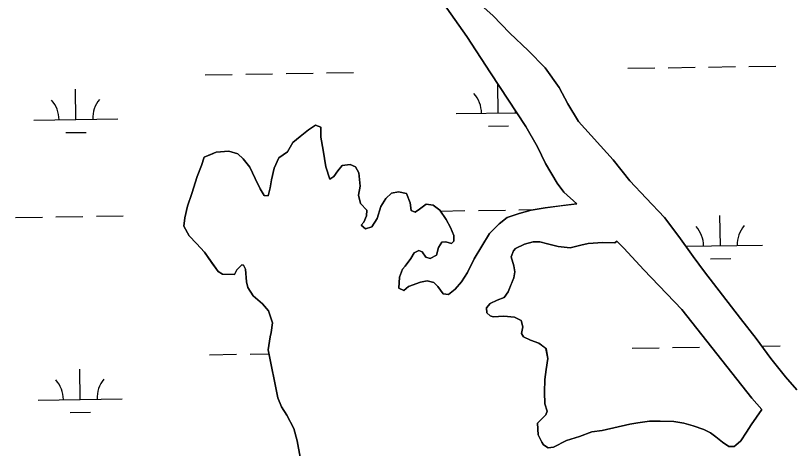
# Model space of a CAD drawing. Extents: x 3823584 to 3861785, y 301729 to 327625.
# Drawn here: x 3844213 to 3845138, y 309423 to 309938 of the extents above; entities that cross this region are included whole.
import ezdxf

# ---------------------------------------------------------------- set-up
doc = ezdxf.new("R2010")
doc.units = 0
doc.layers.add('V-TOPO-SHOR', color=7, linetype='Continuous')
doc.layers.add('V-WETL-SWMP', color=7, linetype='Continuous')

msp = doc.modelspace()

# ---------------------------------------------------------------- linework, layer by layer
at = {"layer": 'V-TOPO-SHOR'}
for points in [[(3844879.86, 309713.84), (3844864.5, 309727.95), (3844856.36, 309738.6), (3844842.65, 309761.69), (3844832.9, 309781.84), (3844818.99, 309805.72), (3844777.07, 309869.66), (3844749.26, 309912.69), (3844725.43, 309946.63), (3844699.03, 309979.97), (3844673.24, 310010.34), (3844643.08, 310044.07), (3844615.31, 310072.46), (3844567.08, 310132.83), (3844544.06, 310162.42), (3844523.39, 310196.17), (3844505.71, 310221.43), (3844485.47, 310248.06)], [(3844738.79, 309974.75), (3844780.03, 309937.7), (3844800.27, 309916.8), (3844821.88, 309896.29), (3844842.11, 309875.4), (3844858.79, 309852.31), (3844868.93, 309832.76), (3844881.65, 309811.64), (3844922.92, 309766.28), (3844942.57, 309741.43), (3844962.01, 309720.72), (3844984.02, 309697.65), (3845000.9, 309674.96), (3845017.78, 309651.29), (3845031.48, 309633.13), (3845074.16, 309577.69), (3845092.62, 309554.02), (3845110.29, 309529.95), (3845127.56, 309508.45), (3845141.25, 309492.87)], [(3844413.07, 309687.42), (3844414.1, 309697.42), (3844417.21, 309711.1), (3844422.43, 309726.38), (3844428.68, 309746.39), (3844433.9, 309759.55), (3844437.03, 309769.56), (3844444.91, 309772.73), (3844451.21, 309775.38), (3844466.46, 309776.48), (3844477, 309773.36), (3844483.33, 309767.59), (3844491.25, 309757.62), (3844497.6, 309743.96), (3844503.42, 309731.88), (3844508.18, 309724), (3844512.92, 309723.49), (3844515.52, 309732.97), (3844517.07, 309742.44), (3844520.18, 309756.13), (3844525.93, 309768.77), (3844535.91, 309775.64), (3844542.19, 309786.7), (3844551.11, 309794.09), (3844561.08, 309802.01), (3844569.48, 309807.3), (3844575.8, 309805.21), (3844575.83, 309793.11), (3844578.51, 309777.87), (3844581.73, 309757.89), (3844586.5, 309743.17), (3844591.23, 309746.34), (3844595.94, 309753.2), (3844601.18, 309759.52), (3844610.65, 309760.6), (3844616.97, 309757.99), (3844620.68, 309750.64), (3844622.3, 309734.86), (3844620.23, 309724.34), (3844622.89, 309714.35), (3844630.27, 309706.48), (3844629.77, 309699.64), (3844626.63, 309692.26), (3844623.49, 309688.57), (3844628.76, 309684.38), (3844636.12, 309686.51), (3844642.4, 309696.52), (3844647.1, 309710.74), (3844652.85, 309720.22), (3844659.67, 309726.56), (3844668.09, 309728.16), (3844677.56, 309726.08), (3844681.8, 309715.05), (3844682.88, 309706.11), (3844687.62, 309704.02), (3844692.87, 309707.72), (3844700.74, 309713.53), (3844709.16, 309712.5), (3844717.07, 309706.21), (3844724.47, 309695.19), (3844729.76, 309685.73), (3844733.47, 309676.27), (3844733.49, 309669.44), (3844730.87, 309666.8), (3844724.02, 309668.88), (3844719.29, 309668.34), (3844715.63, 309662.02), (3844713.02, 309653.07), (3844705.67, 309648.84), (3844700.41, 309650.4), (3844696.18, 309656.7), (3844691.96, 309658.26), (3844686.71, 309655.62), (3844682.52, 309648.77), (3844675.71, 309639.81), (3844672.57, 309636.11), (3844668.91, 309626.63), (3844668.43, 309613.48), (3844674.22, 309610.87), (3844679.99, 309615.62), (3844694.18, 309620.92), (3844702.07, 309622.53), (3844709.96, 309620.44), (3844714.71, 309615.72), (3844721.05, 309606.8), (3844727.37, 309606.29), (3844735.24, 309612.63), (3844742.58, 309621.07), (3844749.91, 309632.14), (3844757.75, 309648.47), (3844776.07, 309678.51), (3844787.61, 309690.11), (3844797.06, 309697.5), (3844811.25, 309702.28), (3844825.44, 309706.53), (3844842.26, 309709.21), (3844859.62, 309711.37), (3844879.83, 309713.87)], [(3844551.19, 309412.71), (3844547.45, 309432.16), (3844543.72, 309446.88), (3844535.26, 309462.64), (3844528.92, 309472.61), (3844524.68, 309483.12), (3844512.93, 309540.42), (3844515.52, 309555.69), (3844516.55, 309560.95), (3844518.1, 309572.53), (3844513.32, 309586.72), (3844506.46, 309595.11), (3844495.38, 309604.55), (3844489.04, 309614.53), (3844487.44, 309621.36), (3844486.35, 309636.09), (3844483.7, 309640.81), (3844481.6, 309641.33), (3844475.83, 309635.53), (3844473.21, 309629.73), (3844459.01, 309630.22), (3844453.74, 309633.36), (3844446.34, 309643.86), (3844437.36, 309656.46), (3844427.86, 309666.95), (3844419.42, 309675.87), (3844413.07, 309687.42)], [(3844927.46, 309669.63), (3844924.83, 309667.52), (3844910.63, 309668), (3844893.27, 309666.9), (3844884.34, 309664.77), (3844871.72, 309661.58), (3844857.51, 309663.11), (3844844.88, 309666.23), (3844835.93, 309668.83), (3844828.04, 309668.81), (3844817.52, 309666.15), (3844807.02, 309660.85), (3844804.4, 309658.22), (3844801.79, 309650.85), (3844804.98, 309640.33), (3844806.05, 309632.97), (3844805.02, 309626.13), (3844801.89, 309618.23), (3844798.23, 309609.28), (3844793.52, 309602.43), (3844785.11, 309599.24), (3844776.7, 309595.54), (3844772.51, 309590.26), (3844773.05, 309584.48), (3844776.75, 309580.81), (3844780.43, 309579.77), (3844793.06, 309580.33), (3844805.69, 309579.32), (3844813.59, 309575.13), (3844815.71, 309567.77), (3844814.16, 309559.88), (3844816.27, 309555.67), (3844824.7, 309552.02), (3844834.71, 309548.36), (3844843.15, 309542.08), (3844845.29, 309529.98), (3844843.22, 309516.83), (3844841.68, 309505.25), (3844841.2, 309489.99), (3844841.76, 309476.32), (3844844.42, 309467.38), (3844842.85, 309463.17), (3844832.89, 309453.15), (3844833.43, 309446.31), (3844833.98, 309439.47), (3844838.21, 309430.54), (3844840.33, 309427.39), (3844845.6, 309423.72), (3844851.91, 309424.79), (3844867.67, 309432.73), (3844882.91, 309437.51), (3844897.62, 309442.82), (3844909.72, 309444.43), (3844942.83, 309451.89), (3844952.3, 309453.5), (3844965.97, 309455.64), (3844978.6, 309455.68), (3844994.91, 309455.2), (3845007.01, 309453.14), (3845018.07, 309450.01), (3845030.71, 309445.84), (3845038.61, 309441.66), (3845044.93, 309436.94), (3845052.84, 309430.65), (3845060.22, 309425.41), (3845066.54, 309425.43), (3845068.64, 309427.02), (3845074.41, 309432.29), (3845081.21, 309442.31), (3845086.98, 309451.27), (3845099.51, 309469.4)], [(3845099.51, 309469.4), (3845087.83, 309482.88), (3845004.66, 309588.42), (3844959.24, 309635.55), (3844935.63, 309661.38), (3844927.46, 309669.63)]]:
    msp.add_lwpolyline(points, dxfattribs=at)
at = {"layer": 'V-WETL-SWMP'}
for p, q in [((3844725.43, 309946.63), (3844749.26, 309912.69)), ((3844800.27, 309916.8), (3844780.03, 309937.7)), ((3844821.88, 309896.3), (3844800.27, 309916.8)), ((3844749.26, 309912.69), (3844777.07, 309869.67)), ((3844842.11, 309875.4), (3844821.88, 309896.3)), ((3845036.26, 309876.48), (3845068.25, 309876.97)), ((3845084.25, 309877.22), (3845116.25, 309877.71)), ((3844438.42, 309867.26), (3844470.42, 309867.75)), ((3844486.42, 309868), (3844518.41, 309868.49)), ((3844534.41, 309868.74), (3844566.41, 309869.23)), ((3844582.4, 309869.48), (3844614.4, 309869.97)), ((3844777.07, 309869.67), (3844818.99, 309805.72)), ((3844858.79, 309852.31), (3844842.11, 309875.4)), ((3844940.27, 309875), (3844972.27, 309875.49)), ((3844988.26, 309875.74), (3845020.26, 309876.23)), ((3844284.63, 309814.14), (3844284.07, 309850.13)), ((3844786.48, 309821.88), (3844785.95, 309856.12)), ((3844868.93, 309832.76), (3844858.79, 309852.31)), ((3844881.65, 309811.64), (3844868.93, 309832.76)), ((3844736.48, 309821.11), (3844808.18, 309822.21)), ((3844234.64, 309813.37), (3844334.62, 309814.91)), ((3844922.92, 309766.29), (3844881.65, 309811.64)), ((3844569.48, 309807.3), (3844561.08, 309802.02)), ((3844575.8, 309805.22), (3844569.48, 309807.3)), ((3844575.83, 309793.12), (3844575.8, 309805.22)), ((3844774.72, 309806.26), (3844798.71, 309806.63)), ((3844818.99, 309805.72), (3844832.9, 309781.84)), ((3844272.87, 309798.52), (3844296.87, 309798.89)), ((3844551.11, 309794.1), (3844542.19, 309786.7)), ((3844561.08, 309802.02), (3844551.11, 309794.1)), ((3844542.19, 309786.7), (3844535.91, 309775.64)), ((3844578.51, 309777.87), (3844575.83, 309793.12)), ((3844451.21, 309775.39), (3844437.03, 309769.56)), ((3844466.47, 309776.48), (3844451.21, 309775.39)), ((3844477, 309773.36), (3844466.47, 309776.48)), ((3844535.91, 309775.64), (3844525.93, 309768.77)), ((3844581.73, 309757.89), (3844578.51, 309777.87)), ((3844832.9, 309781.84), (3844842.65, 309761.7)), ((3844437.03, 309769.56), (3844433.9, 309759.55)), ((3844483.33, 309767.59), (3844477, 309773.36)), ((3844491.25, 309757.62), (3844483.33, 309767.59)), ((3844525.93, 309768.77), (3844520.18, 309756.13)), ((3844942.57, 309741.43), (3844922.92, 309766.29)), ((3844433.9, 309759.55), (3844428.68, 309746.39)), ((3844497.6, 309743.96), (3844491.25, 309757.62)), ((3844520.18, 309756.13), (3844517.07, 309742.44)), ((3844586.5, 309743.17), (3844581.73, 309757.89)), ((3844601.18, 309759.53), (3844595.94, 309753.2)), ((3844610.65, 309760.61), (3844601.18, 309759.53)), ((3844616.97, 309757.99), (3844610.65, 309760.61)), ((3844620.67, 309750.64), (3844616.97, 309757.99)), ((3844842.65, 309761.7), (3844856.36, 309738.6)), ((3844595.94, 309753.2), (3844591.23, 309746.34)), ((3844622.3, 309734.86), (3844620.67, 309750.64)), ((3844428.68, 309746.39), (3844422.43, 309726.38)), ((3844503.42, 309731.88), (3844497.6, 309743.96)), ((3844517.07, 309742.44), (3844515.52, 309732.97)), ((3844591.23, 309746.34), (3844586.5, 309743.17)), ((3844856.36, 309738.6), (3844864.5, 309727.95)), ((3844962.01, 309720.73), (3844942.57, 309741.43)), ((3844508.18, 309724), (3844503.42, 309731.88)), ((3844515.52, 309732.97), (3844512.91, 309723.49)), ((3844620.23, 309724.34), (3844622.3, 309734.86)), ((3844422.43, 309726.38), (3844417.21, 309711.11)), ((3844512.91, 309723.49), (3844508.18, 309724)), ((3844622.89, 309714.35), (3844620.23, 309724.34)), ((3844652.85, 309720.23), (3844647.1, 309710.74)), ((3844659.67, 309726.56), (3844652.85, 309720.23)), ((3844668.09, 309728.16), (3844659.67, 309726.56)), ((3844677.56, 309726.09), (3844668.09, 309728.16)), ((3844681.8, 309715.05), (3844677.56, 309726.09)), ((3844864.5, 309727.95), (3844879.83, 309713.87)), ((3844984.03, 309697.65), (3844962.01, 309720.73)), ((3844417.21, 309711.11), (3844414.1, 309697.42)), ((3844630.27, 309706.48), (3844622.89, 309714.35)), ((3844647.1, 309710.74), (3844642.4, 309696.52)), ((3844682.88, 309706.11), (3844681.8, 309715.05)), ((3844700.74, 309713.53), (3844692.87, 309707.72)), ((3844709.16, 309712.5), (3844700.74, 309713.53)), ((3844717.07, 309706.21), (3844709.16, 309712.5)), ((3844879.83, 309713.87), (3844842.26, 309709.22)), ((3844629.77, 309699.64), (3844630.27, 309706.48)), ((3844687.62, 309704.02), (3844682.88, 309706.11)), ((3844692.87, 309707.72), (3844687.62, 309704.02)), ((3844724.47, 309695.19), (3844717.07, 309706.21)), ((3844717.64, 309705.37), (3844746.85, 309705.82)), ((3844762.85, 309706.07), (3844794.85, 309706.56)), ((3844811.25, 309702.28), (3844797.06, 309697.51)), ((3844810.85, 309706.81), (3844828.89, 309707.08)), ((3844825.44, 309706.54), (3844811.25, 309702.28)), ((3844842.26, 309709.22), (3844825.44, 309706.54)), ((3844213.01, 309697.59), (3844245.01, 309698.08)), ((3844261, 309698.33), (3844293, 309698.82)), ((3844309, 309699.07), (3844340.99, 309699.56)), ((3844414.1, 309697.42), (3844413.07, 309687.42)), ((3844623.49, 309688.58), (3844626.63, 309692.27)), ((3844626.63, 309692.27), (3844629.77, 309699.64)), ((3844642.4, 309696.52), (3844636.12, 309686.51)), ((3844729.76, 309685.73), (3844724.47, 309695.19)), ((3844797.06, 309697.51), (3844787.61, 309690.12)), ((3845000.9, 309674.96), (3844984.03, 309697.65)), ((3845050.38, 309664.06), (3845049.82, 309700.06)), ((3844413.07, 309687.42), (3844419.42, 309675.87)), ((3844628.76, 309684.38), (3844623.49, 309688.58)), ((3844636.12, 309686.51), (3844628.76, 309684.38)), ((3844733.47, 309676.28), (3844729.76, 309685.73)), ((3844787.61, 309690.12), (3844776.07, 309678.51)), ((3844419.42, 309675.87), (3844427.86, 309666.95)), ((3844733.49, 309669.44), (3844733.47, 309676.28)), ((3844776.07, 309678.51), (3844757.75, 309648.47)), ((3845017.78, 309651.29), (3845000.9, 309674.96)), ((3844427.86, 309666.95), (3844437.36, 309656.46)), ((3844715.63, 309662.02), (3844719.29, 309668.34)), ((3844719.29, 309668.34), (3844724.02, 309668.88)), ((3844724.02, 309668.88), (3844730.87, 309666.8)), ((3844730.87, 309666.8), (3844733.49, 309669.44)), ((3845009.12, 309663.43), (3845100.37, 309664.83)), ((3844437.36, 309656.46), (3844453.74, 309633.36)), ((3844682.52, 309648.77), (3844686.71, 309655.62)), ((3844686.71, 309655.62), (3844691.97, 309658.27)), ((3844691.97, 309658.27), (3844696.18, 309656.7)), ((3844696.18, 309656.7), (3844700.41, 309650.4)), ((3844713.02, 309653.07), (3844715.63, 309662.02)), ((3844675.71, 309639.81), (3844682.52, 309648.77)), ((3844700.41, 309650.4), (3844705.67, 309648.84)), ((3844705.67, 309648.84), (3844713.02, 309653.07)), ((3844757.75, 309648.47), (3844749.91, 309632.14)), ((3845031.48, 309633.13), (3845017.78, 309651.29)), ((3845038.62, 309648.45), (3845062.61, 309648.82)), ((3844475.83, 309635.53), (3844481.6, 309641.33)), ((3844481.6, 309641.33), (3844483.7, 309640.82)), ((3844483.7, 309640.82), (3844486.35, 309636.09)), ((3844486.35, 309636.09), (3844487.44, 309621.36)), ((3844668.91, 309626.64), (3844672.57, 309636.12)), ((3844672.57, 309636.12), (3844675.71, 309639.81)), ((3844453.74, 309633.36), (3844459.01, 309630.22)), ((3844459.01, 309630.22), (3844473.21, 309629.74)), ((3844473.21, 309629.74), (3844475.83, 309635.53)), ((3844668.43, 309613.48), (3844668.91, 309626.64)), ((3844749.91, 309632.14), (3844742.58, 309621.07)), ((3845074.16, 309577.7), (3845031.48, 309633.13)), ((3844487.44, 309621.36), (3844489.04, 309614.53)), ((3844694.18, 309620.93), (3844679.99, 309615.62)), ((3844702.07, 309622.53), (3844694.18, 309620.93)), ((3844709.96, 309620.45), (3844702.07, 309622.53)), ((3844714.71, 309615.73), (3844709.96, 309620.45)), ((3844742.58, 309621.07), (3844735.24, 309612.63)), ((3844489.04, 309614.53), (3844495.38, 309604.55)), ((3844674.22, 309610.87), (3844668.43, 309613.48)), ((3844679.99, 309615.62), (3844674.22, 309610.87)), ((3844721.05, 309606.8), (3844714.71, 309615.73)), ((3844735.24, 309612.63), (3844727.37, 309606.29)), ((3844495.38, 309604.55), (3844506.46, 309595.12)), ((3844727.37, 309606.29), (3844721.05, 309606.8)), ((3844506.46, 309595.12), (3844513.32, 309586.72)), ((3844513.32, 309586.72), (3844518.1, 309572.53)), ((3844518.1, 309572.53), (3844516.55, 309560.95)), ((3845092.62, 309554.02), (3845074.16, 309577.7)), ((3844515.52, 309555.69), (3844512.93, 309540.43)), ((3844516.55, 309560.95), (3844515.52, 309555.69)), ((3845110.29, 309529.95), (3845092.62, 309554.02)), ((3844993.39, 309543.1), (3845025.39, 309543.59)), ((3845099.43, 309544.73), (3845121.38, 309545.07)), ((3844443.55, 309534.62), (3844475.55, 309535.12)), ((3844491.54, 309535.36), (3844513.9, 309535.71)), ((3844512.93, 309540.43), (3844524.68, 309483.12)), ((3844945.4, 309542.36), (3844977.39, 309542.85)), ((3845127.55, 309508.45), (3845110.29, 309529.95)), ((3844289.76, 309481.5), (3844289.2, 309517.5)), ((3845141.25, 309492.87), (3845127.55, 309508.45)), ((3844841.2, 309490), (3844841.6, 309490.01)), ((3844239.76, 309480.73), (3844339.75, 309482.27)), ((3844524.68, 309483.12), (3844528.92, 309472.61)), ((3844528.92, 309472.61), (3844535.26, 309462.64)), ((3844278, 309465.89), (3844301.99, 309466.26)), ((3844535.26, 309462.64), (3844543.72, 309446.88)), ((3844543.72, 309446.88), (3844547.45, 309432.16)), ((3844547.45, 309432.16), (3844551.19, 309412.71))]:
    msp.add_line(p, q, dxfattribs=at)
msp.add_lwpolyline([(3844927.46, 309669.63), (3844935.63, 309661.38), (3844959.24, 309635.55), (3845004.66, 309588.42), (3845087.83, 309482.88), (3845099.51, 309469.4), (3845086.98, 309451.27), (3845081.21, 309442.31), (3845074.41, 309432.29), (3845068.64, 309427.02), (3845066.54, 309425.43), (3845060.22, 309425.41), (3845052.84, 309430.65), (3845044.93, 309436.94), (3845038.61, 309441.66), (3845030.7, 309445.84), (3845018.07, 309450.01), (3845007.01, 309453.14), (3844994.91, 309455.2), (3844978.6, 309455.68), (3844965.97, 309455.64), (3844952.3, 309453.5), (3844942.84, 309451.89), (3844909.72, 309444.43), (3844897.62, 309442.82), (3844882.91, 309437.51), (3844867.67, 309432.73), (3844851.91, 309424.79), (3844845.6, 309423.72), (3844840.33, 309427.39), (3844838.22, 309430.54), (3844833.98, 309439.47), (3844832.89, 309453.14), (3844842.85, 309463.17), (3844844.42, 309467.38), (3844841.76, 309476.32), (3844841.2, 309489.99), (3844841.68, 309505.25), (3844843.22, 309516.83), (3844845.29, 309529.98), (3844843.14, 309542.08), (3844834.71, 309548.36), (3844824.7, 309552.02), (3844816.28, 309555.67), (3844814.16, 309559.88), (3844815.71, 309567.77), (3844813.59, 309575.13), (3844805.68, 309579.32), (3844793.06, 309580.33), (3844780.43, 309579.77), (3844776.75, 309580.81), (3844773.05, 309584.48), (3844772.51, 309590.26), (3844776.7, 309595.54), (3844785.11, 309599.24), (3844793.52, 309602.42), (3844798.23, 309609.28), (3844805.02, 309626.13), (3844806.05, 309632.97), (3844804.98, 309640.33), (3844801.79, 309650.85), (3844804.4, 309658.22), (3844807.02, 309660.86), (3844817.52, 309666.15), (3844828.04, 309668.81), (3844835.93, 309668.83), (3844844.88, 309666.23), (3844857.51, 309663.11), (3844871.72, 309661.58), (3844884.34, 309664.77), (3844893.27, 309666.9), (3844910.63, 309668), (3844924.83, 309667.52)], close=True, dxfattribs=at)
for centre, start, end in [((3844731.23, 309821.5), 0.11154, 41.6552), ((3844229.39, 309813.76), 0.11154, 41.6552), ((3844339.86, 309815.46), 140.11153, 181.65519), ((3844841.71, 309823.2), 177.43653, 181.65519), ((3844995.13, 309663.69), 0.11154, 41.6552), ((3845105.61, 309665.39), 140.11153, 181.65519), ((3844234.51, 309481.13), 0.11154, 41.6552), ((3844344.99, 309482.83), 140.11153, 181.65519)]:
    msp.add_arc(centre, 35.25, start, end, dxfattribs=at)

doc.saveas('drawing.dxf')
